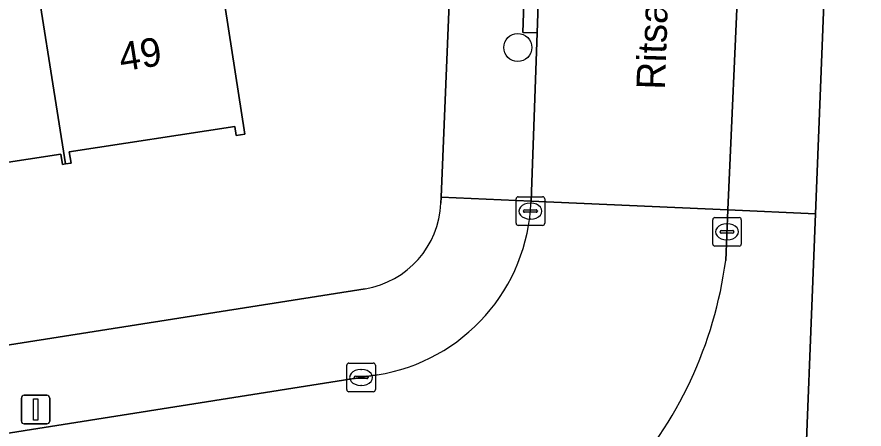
# Model space of a CAD drawing. Extents: x 160077 to 160948, y 386481 to 387498.
# Drawn here: x 160733.5 to 160763.15, y 387201.73 to 387216.16 of the extents above; entities that cross this region are included whole.
import ezdxf

# ---------------------------------------------------------------- set-up
doc = ezdxf.new("R2010")
doc.units = 0
for name, color, linetype in [('IMGEO_Boom', 7, 'Continuous'), ('IMGEO_Erf', 7, 'Continuous'), ('IMGEO_Kolk', 7, 'Continuous'), ('IMGEO_Lichtmast', 7, 'Continuous'), ('IMGEO_Openbare_ruimte_label', 7, 'Continuous'), ('IMGEO_Pand', 7, 'Continuous'), ('IMGEO_Pand_nummerreeks', 7, 'Continuous'), ('IMGEO_Rijbaan_lokaal_open', 7, 'Continuous'), ('IMGEO_Voetpad_open', 7, 'Continuous')]:
    doc.layers.add(name, color=color, linetype=linetype)

msp = doc.modelspace()

# ---------------------------------------------------------------- linework, layer by layer
at = {"layer": 'IMGEO_Boom'}
msp.add_circle((160751.029, 387215.087), 0.489, dxfattribs=at)
at = {"layer": 'IMGEO_Erf'}
for points in [[(160768.492, 387206.17), (160767.312, 387206.216), (160767.474, 387210.295), (160768.789, 387210.245), (160768.869, 387212.252), (160767.535, 387212.305), (160767.7, 387216.464), (160768.94, 387216.415), (160769.021, 387218.459), (160767.733, 387218.51), (160767.899, 387222.702), (160769.116, 387222.655), (160769.193, 387224.595), (160767.933, 387224.644), (160768.095, 387228.753), (160762.227, 387228.985), (160761.448, 387209.265), (160760.995, 387197.809), (160758.623, 387137.756)], [(160748.341, 387209.635), (160748.35, 387209.844), (160748.736, 387219.189)], [(160740.566, 387217.93), (160741.472, 387212.051), (160741.175, 387212.006), (160741.126, 387212.321), (160735.334, 387211.429), (160735.393, 387211.042), (160735.197, 387211.012), (160735.097, 387210.996), (160735.042, 387211.358), (160729.311, 387210.476)], [(160686.911, 387197.382), (160745.685, 387206.642)]]:
    msp.add_lwpolyline(points, dxfattribs=at)
msp.add_arc((160745.17, 387209.774), 3.174, 279.3321, 357.496, dxfattribs=at)
at = {"layer": 'IMGEO_Kolk'}
for p, q in [((160750.97, 387208.934), (160750.97, 387209.786)), ((160751.045, 387209.86), (160751.897, 387209.86)), ((160751.971, 387209.786), (160751.971, 387208.934)), ((160751.272, 387209.403), (160751.67, 387209.403)), ((160751.458, 387209.64), (160751.483, 387209.64)), ((160751.229, 387209.354), (160751.229, 387209.366)), ((160751.667, 387209.317), (160751.269, 387209.317)), ((160751.713, 387209.366), (160751.713, 387209.354)), ((160757.925, 387209.133), (160758.777, 387209.133)), ((160751.897, 387208.86), (160751.045, 387208.86)), ((160751.481, 387209.08), (160751.456, 387209.08)), ((160757.85, 387208.207), (160757.85, 387209.059)), ((160758.338, 387208.913), (160758.363, 387208.913)), ((160758.851, 387209.059), (160758.851, 387208.207)), ((160758.109, 387208.627), (160758.109, 387208.639)), ((160758.547, 387208.59), (160758.149, 387208.59)), ((160758.152, 387208.676), (160758.55, 387208.676)), ((160758.593, 387208.639), (160758.593, 387208.627)), ((160758.361, 387208.353), (160758.336, 387208.353)), ((160758.777, 387208.133), (160757.925, 387208.133)), ((160745.044, 387203.111), (160745.044, 387203.963)), ((160745.119, 387204.037), (160745.971, 387204.037)), ((160745.532, 387203.817), (160745.557, 387203.817)), ((160746.045, 387203.963), (160746.045, 387203.111)), ((160745.303, 387203.531), (160745.303, 387203.543)), ((160745.741, 387203.494), (160745.343, 387203.494)), ((160745.346, 387203.58), (160745.744, 387203.58)), ((160745.787, 387203.543), (160745.787, 387203.531)), ((160745.555, 387203.257), (160745.53, 387203.257)), ((160745.971, 387203.037), (160745.119, 387203.037))]:
    msp.add_line(p, q, dxfattribs=at)
for points in [[(160750.97, 387208.934), (160750.97, 387209.786)], [(160751.045, 387209.86), (160751.897, 387209.86)], [(160751.971, 387209.786), (160751.971, 387208.934)], [(160757.925, 387209.133), (160758.777, 387209.133)], [(160751.897, 387208.86), (160751.045, 387208.86)], [(160757.85, 387208.207), (160757.85, 387209.059)], [(160758.851, 387209.059), (160758.851, 387208.207)], [(160758.777, 387208.133), (160757.925, 387208.133)], [(160745.044, 387203.111), (160745.044, 387203.963)], [(160745.119, 387204.037), (160745.971, 387204.037)], [(160746.045, 387203.963), (160746.045, 387203.111)], [(160745.971, 387203.037), (160745.119, 387203.037)]]:
    msp.add_lwpolyline(points, dxfattribs=at)
for centre, radius, start, end in [((160751.047, 387209.784), 0.0765, 91.552, 178.448), ((160751.047, 387209.784), 0.0765, 91.552, 178.448), ((160751.895, 387209.784), 0.0765, 1.552, 88.448), ((160751.895, 387209.784), 0.0765, 1.552, 88.448), ((160751.269, 387209.363), 0.0403, 85.8775, 175.7526), ((160751.674, 387209.365), 0.0386, 1.7309, 96.639), ((160751.266, 387209.353), 0.0366, 178.938, 274.7102), ((160751.67, 387209.36), 0.043, 264.8664, 352.4533), ((160757.927, 387209.057), 0.0765, 91.552, 178.448), ((160757.927, 387209.057), 0.0765, 91.552, 178.448), ((160758.775, 387209.057), 0.0765, 1.552, 88.448), ((160758.775, 387209.057), 0.0765, 1.552, 88.448), ((160751.047, 387208.936), 0.0765, 181.552, 268.448), ((160751.047, 387208.936), 0.0765, 181.552, 268.448), ((160751.895, 387208.936), 0.0765, 271.552, 358.448), ((160751.895, 387208.936), 0.0765, 271.552, 358.448), ((160758.149, 387208.636), 0.0403, 85.8775, 175.7526), ((160758.146, 387208.626), 0.0366, 178.938, 274.7102), ((160758.55, 387208.633), 0.043, 264.8664, 352.4533), ((160758.554, 387208.638), 0.0386, 1.7309, 96.639), ((160757.927, 387208.209), 0.0765, 181.552, 268.448), ((160757.927, 387208.209), 0.0765, 181.552, 268.448), ((160758.775, 387208.209), 0.0765, 271.552, 358.448), ((160758.775, 387208.209), 0.0765, 271.552, 358.448), ((160745.121, 387203.961), 0.0765, 91.552, 178.448), ((160745.121, 387203.961), 0.0765, 91.552, 178.448), ((160745.969, 387203.961), 0.0765, 1.552, 88.448), ((160745.969, 387203.961), 0.0765, 1.552, 88.448), ((160745.343, 387203.54), 0.0403, 85.8775, 175.7526), ((160745.34, 387203.53), 0.0366, 178.938, 274.7102), ((160745.744, 387203.537), 0.043, 264.8664, 352.4533), ((160745.748, 387203.542), 0.0386, 1.7309, 96.639), ((160745.121, 387203.113), 0.0765, 181.552, 268.448), ((160745.121, 387203.113), 0.0765, 181.552, 268.448), ((160745.969, 387203.113), 0.0765, 271.552, 358.448), ((160745.969, 387203.113), 0.0765, 271.552, 358.448)]:
    msp.add_arc(centre, radius, start, end, dxfattribs=at)
for centre, major_axis, ratio, start_param, end_param in [((160751.457, 387209.36), (-0.387, 0.002), 0.722429, 4.712389, 7.853982), ((160751.482, 387209.36), (-0.39, 0.002), 0.717154, 1.570796, 4.712389), ((160758.337, 387208.633), (-0.387, 0.002), 0.722429, 4.712389, 7.853982), ((160758.362, 387208.633), (-0.39, 0.002), 0.717154, 1.570796, 4.712389), ((160745.531, 387203.537), (-0.387, 0.002), 0.722429, 4.712389, 7.853982), ((160745.556, 387203.537), (-0.39, 0.002), 0.717154, 1.570796, 4.712389)]:
    msp.add_ellipse(centre, major_axis=major_axis, ratio=ratio, start_param=start_param, end_param=end_param, dxfattribs=at)
at = {"layer": 'IMGEO_Lichtmast'}
for p, q in [((160733.756, 387202.911), (160734.546, 387202.911)), ((160734.546, 387202.911), (160733.756, 387202.911)), ((160733.656, 387202.011), (160733.656, 387202.811)), ((160733.656, 387202.811), (160733.656, 387202.011)), ((160734.646, 387202.811), (160734.646, 387202.011)), ((160734.646, 387202.011), (160734.646, 387202.811)), ((160734.546, 387201.911), (160733.756, 387201.911)), ((160733.756, 387201.911), (160734.546, 387201.911))]:
    msp.add_line(p, q, dxfattribs=at)
msp.add_lwpolyline([(160734.076, 387202.786), (160734.226, 387202.786), (160734.226, 387202.036), (160734.076, 387202.036), (160734.076, 387202.786)], dxfattribs=at)
for centre, start, end in [((160733.756, 387202.811), 90, 180), ((160733.756, 387202.811), 90, 180), ((160734.546, 387202.811), 0, 90), ((160734.546, 387202.811), 360, 90), ((160733.756, 387202.011), 180, 270), ((160733.756, 387202.011), 180, 270), ((160734.546, 387202.011), 270, 0), ((160734.546, 387202.011), 270, 0)]:
    msp.add_arc(centre, 0.1, start, end, dxfattribs=at)
at = {"layer": 'IMGEO_Pand'}
for points in [[(160739.869, 387220.281), (160733.887, 387219.36), (160735.197, 387211.012), (160735.393, 387211.042), (160735.334, 387211.429), (160741.126, 387212.321), (160741.175, 387212.006), (160741.472, 387212.051), (160740.566, 387217.93), (160740.239, 387217.88)], [(160733.887, 387219.36), (160727.798, 387218.422), (160729.109, 387210.071), (160729.368, 387210.112), (160729.311, 387210.476), (160735.042, 387211.358), (160735.097, 387210.996), (160735.197, 387211.012)]]:
    msp.add_lwpolyline(points, close=True, dxfattribs=at)
at = {"layer": 'IMGEO_Rijbaan_lokaal_open'}
for points in [[(160757.983, 387251.542), (160757.984, 387252.003), (160753.076, 387252.166), (160753.028, 387250.782), (160752.997, 387250), (160752.389, 387234.593), (160752.317, 387232.771), (160751.838, 387219.342), (160751.704, 387215.597), (160751.494, 387209.705), (160758.384, 387209.4), (160759.144, 387226.589)], [(160758.305, 387207.633), (160758.384, 387209.4), (160751.494, 387209.705)], [(160746.11, 387203.625), (160728.022, 387200.764), (160698.062, 387196.097)]]:
    msp.add_lwpolyline(points, dxfattribs=at)
for centre, radius, start, end in [((160745.112, 387209.933), 6.386, 278.9918, 357.9567), ((160743.994, 387209.536), 14.437, 317.452, 352.4249)]:
    msp.add_arc(centre, radius, start, end, dxfattribs=at)
at = {"layer": 'IMGEO_Voetpad_open'}
for points in [[(160750.126, 387252.747), (160750.012, 387250), (160749.359, 387234.233), (160749.293, 387232.641), (160748.736, 387219.189), (160748.35, 387209.844), (160751.494, 387209.705), (160751.704, 387215.597), (160751.205, 387215.616), (160751.339, 387219.361), (160751.89, 387234.612)], [(160759.893, 387248.395), (160759.144, 387226.589), (160758.384, 387209.4), (160761.448, 387209.265), (160762.227, 387228.985)], [(160751.494, 387209.705), (160748.35, 387209.844), (160748.341, 387209.635)], [(160702.619, 387188.343), (160755.479, 387196.834), (160760.995, 387197.809), (160761.448, 387209.265), (160758.384, 387209.4), (160758.305, 387207.633)], [(160745.685, 387206.642), (160686.911, 387197.382)], [(160698.062, 387196.097), (160728.022, 387200.764), (160746.11, 387203.625)]]:
    msp.add_lwpolyline(points, dxfattribs=at)
msp.add_lwpolyline([(160751.838, 387219.342), (160751.339, 387219.361), (160751.205, 387215.616), (160751.704, 387215.597)], close=True, dxfattribs=at)
for centre, radius, start, end in [((160745.112, 387209.933), 6.386, 278.9918, 357.9567), ((160745.17, 387209.774), 3.174, 279.3321, 357.496), ((160743.994, 387209.536), 14.437, 317.452, 352.4249)]:
    msp.add_arc(centre, radius, start, end, dxfattribs=at)

# ---------------------------------------------------------------- texts
at = {"layer": 'IMGEO_Openbare_ruimte_label'}
msp.add_text('Ritsaertstraat', height=1, rotation=88.0507, dxfattribs=at).set_placement((160756.178, 387213.6))
at = {"layer": 'IMGEO_Pand_nummerreeks'}
msp.add_text('49', height=1, rotation=8.913, dxfattribs=at).set_placement((160737.154, 387214.247))

doc.saveas('drawing.dxf')
